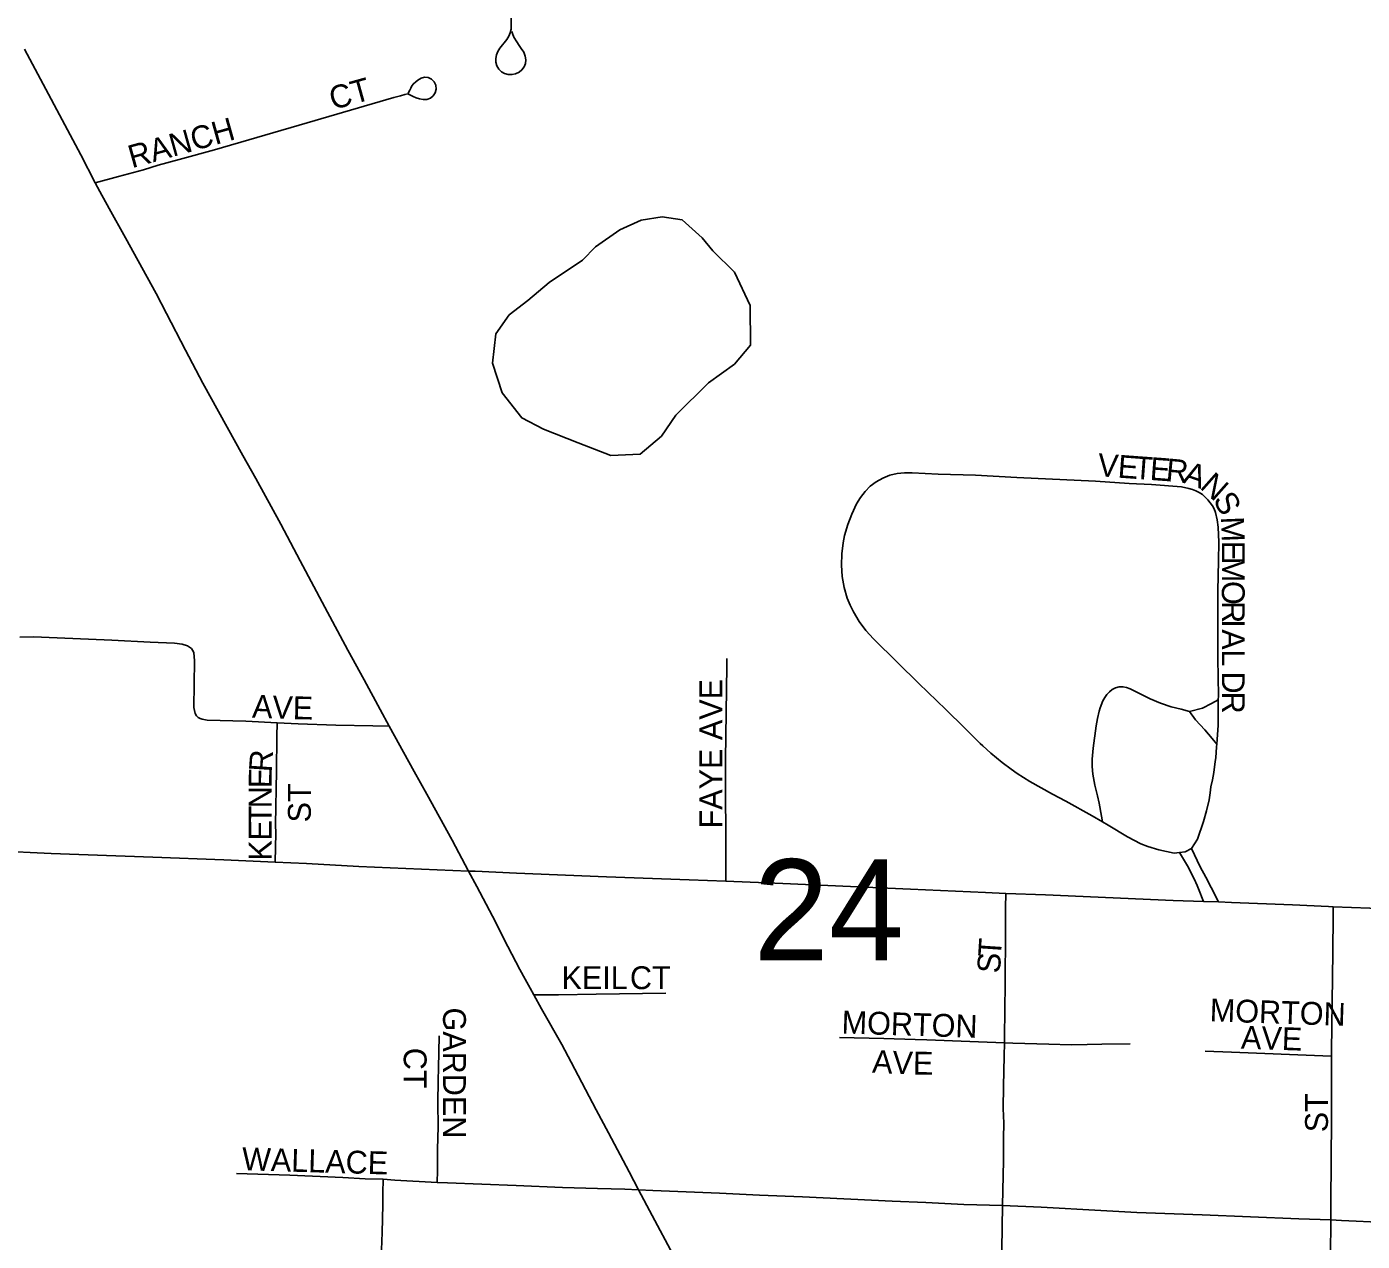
# Model space of a CAD drawing. Extents: x 1443599 to 1910620, y 1028088 to 1361369.
# Drawn here: x 1648191 to 1651111, y 1232158 to 1234815 of the extents above; entities that cross this region are included whole.
import ezdxf

# ---------------------------------------------------------------- set-up
doc = ezdxf.new("R2010")
doc.units = 0
for name, color, linetype in [('GM_X_City_Street', 7, 'Continuous'), ('GM_X_City_Street_Text', 7, 'Continuous'), ('GM_X_Minor_Lake', 7, 'Continuous'), ('GM_X_Section_Text', 7, 'Continuous'), ('GM_X_State_Route', 7, 'Continuous')]:
    doc.layers.add(name, color=color, linetype=linetype)

msp = doc.modelspace()

# ---------------------------------------------------------------- linework, layer by layer
at = {"layer": 'GM_X_City_Street'}
for points in [[(1649251.7, 1234804.5), (1649252.7, 1234799.5), (1649255.6, 1234792.1), (1649262, 1234781.9), (1649267.5, 1234773.5), (1649272.1, 1234767.3), (1649277.6, 1234759.1), (1649280.8, 1234750.3), (1649282.2, 1234742.2), (1649281.4, 1234734.1), (1649278.5, 1234726.6), (1649273.5, 1234720.1), (1649267.2, 1234715), (1649259.7, 1234711.5), (1649251.7, 1234709.8), (1649243.6, 1234709.9), (1649235.7, 1234712), (1649228.7, 1234716.1), (1649223, 1234721.9), (1649218.9, 1234729), (1649216.6, 1234736.8), (1649216.3, 1234744.9), (1649217.8, 1234752.9), (1649220.9, 1234760.5), (1649225.1, 1234767.5), (1649240.3, 1234786.8), (1649244.8, 1234793.7), (1649248, 1234801.1), (1649249.7, 1234809), (1649249.4, 1234915.4)], [(1648340.6, 1234473.4), (1648391.2, 1234487.1), (1648445.9, 1234501.9), (1648478, 1234511.5), (1648524.3, 1234524), (1648601.2, 1234545.5), (1648804, 1234604.3), (1648946.2, 1234646.1), (1648993.5, 1234660), (1649008, 1234663.7), (1649017.7, 1234666.3), (1649024.1, 1234667.5), (1649030.1, 1234665), (1649035.8, 1234661.8), (1649041.9, 1234659), (1649049.3, 1234656.8), (1649057.5, 1234655.5), (1649065.6, 1234655.8), (1649073.2, 1234658.5), (1649079.6, 1234663.5), (1649084, 1234670.4), (1649085.8, 1234678.3), (1649085.1, 1234686.5), (1649081.7, 1234693.9), (1649076, 1234699.8), (1649068.6, 1234703.3), (1649060.6, 1234704), (1649052.8, 1234702), (1649046, 1234697.7), (1649041.5, 1234694.1), (1649036.2, 1234689.8), (1649033, 1234685.4), (1649030.5, 1234680.3), (1649028.2, 1234675.7), (1649024.9, 1234669.1)], [(1650796, 1233342.6), (1650796.1, 1233351.5), (1650795, 1233433.3), (1650795.3, 1233580.9), (1650796.6, 1233646.5), (1650797.3, 1233687.4), (1650795.9, 1233720.2), (1650793.9, 1233736.5), (1650790.1, 1233752.4), (1650787.2, 1233760), (1650783.2, 1233767.2), (1650773.3, 1233780.2), (1650767.6, 1233786.1), (1650761.3, 1233791.3), (1650754.4, 1233795.7), (1650747.1, 1233799.5), (1650739.5, 1233802.7), (1650731.7, 1233805.1), (1650715.7, 1233808.2), (1650650.3, 1233813.8), (1650601.2, 1233815.8), (1650527.6, 1233820.5), (1650355.6, 1233828.7), (1650265.5, 1233833.7), (1650183.7, 1233836.3), (1650126.4, 1233839.2), (1650110, 1233838.9), (1650093.6, 1233837.3), (1650077.7, 1233833.8), (1650062.4, 1233827.7), (1650048.1, 1233819.7), (1650035.1, 1233809.8), (1650023.7, 1233798), (1650013.9, 1233784.9), (1650005.2, 1233771), (1649994.4, 1233748.9), (1649985.7, 1233725.9), (1649978.8, 1233702.3), (1649975.6, 1233686.2), (1649973.1, 1233661.8), (1649972.5, 1233637.2), (1649973.8, 1233612.6), (1649977.9, 1233588.4), (1649984.7, 1233564.8), (1649990.8, 1233549.5), (1649998.1, 1233534.9), (1650010.9, 1233513.9), (1650025.5, 1233494.2), (1650041.8, 1233475.7), (1650094.4, 1233424), (1650141.5, 1233378.5), (1650200.3, 1233321.2), (1650241.1, 1233281.1), (1650258.3, 1233263.9), (1650275.2, 1233247.4), (1650281.1, 1233242.1), (1650298.6, 1233226.2), (1650323.4, 1233205.8), (1650342.8, 1233191), (1650356.1, 1233181.5), (1650383.7, 1233163.9), (1650433.7, 1233136.2), (1650462.5, 1233120.7), (1650519.9, 1233089), (1650542.5, 1233075.9)], [(1648175.5, 1233479.4), (1648205.3, 1233480.3), (1648223.1, 1233479.7), (1648377, 1233473.1), (1648460.3, 1233468.7), (1648513.9, 1233466.4), (1648530.9, 1233464.4), (1648542.4, 1233460.5), (1648550.7, 1233454.6), (1648553.4, 1233451.2), (1648556.1, 1233445.8), (1648557.6, 1233428.2), (1648556.2, 1233326.1), (1648559.1, 1233312.4), (1648562, 1233307.4), (1648565.5, 1233304.1), (1648569.6, 1233301.7), (1648574.6, 1233300), (1648585.5, 1233298.3), (1648669.8, 1233296), (1648738.3, 1233292.6)], [(1649719.4, 1232946), (1649719.3, 1232975.3), (1649718.8, 1233212.3), (1649721.3, 1233416.6), (1649721.8, 1233432.9)], [(1650542.5, 1233075.9), (1650537.3, 1233108.6), (1650535.9, 1233116.6), (1650532.2, 1233132.5), (1650526.3, 1233156.2), (1650521.7, 1233180.2), (1650520.3, 1233196.5), (1650520.3, 1233212.8), (1650522.6, 1233237.2), (1650528.9, 1233285.7), (1650532.2, 1233301.7), (1650535.3, 1233317.5), (1650537.4, 1233325.4), (1650543.8, 1233340.5), (1650547.8, 1233347.6), (1650552.5, 1233354.3), (1650557.9, 1233360.4), (1650564.2, 1233365.5), (1650571.5, 1233369.2), (1650579.4, 1233371.2), (1650587.5, 1233371.3), (1650595.6, 1233369.8), (1650603.3, 1233367), (1650647, 1233344.8), (1650669.5, 1233335.1), (1650692.8, 1233327.5), (1650715, 1233322.2), (1650733.1, 1233317.3)], [(1650733.1, 1233317.3), (1650761.6, 1233324.2), (1650780.9, 1233334.5), (1650796, 1233342.6)], [(1650792.8, 1233246), (1650793.5, 1233255.7), (1650795.6, 1233287.1), (1650796, 1233342.6)], [(1650733.1, 1233317.3), (1650746.2, 1233299), (1650766.3, 1233277.3), (1650782.6, 1233258), (1650792.8, 1233246)], [(1648733.9, 1232987.6), (1648734.5, 1233020.5), (1648735.1, 1233050.2), (1648734.9, 1233070.1), (1648736.8, 1233186.8), (1648737.8, 1233262.7), (1648738.3, 1233292.6)], [(1648738.3, 1233292.6), (1648784.2, 1233290.3), (1648866.6, 1233287.1), (1648947.6, 1233285.8), (1648983.5, 1233285.2)], [(1650737.5, 1233017.8), (1650750.6, 1233037.8), (1650764, 1233076.6), (1650770.4, 1233100.1), (1650775.8, 1233123.7), (1650778.2, 1233138.9), (1650778.8, 1233145.6), (1650780, 1233152.6), (1650783.2, 1233168), (1650786.3, 1233184), (1650789.3, 1233207.8), (1650790.3, 1233215.9), (1650792.3, 1233239.7), (1650792.8, 1233246)], [(1650542.5, 1233075.9), (1650555.3, 1233068.5), (1650597.3, 1233043), (1650626.3, 1233027.8), (1650641.6, 1233022), (1650666.3, 1233014.4), (1650699.4, 1233007.4), (1650711.2, 1233008.7)], [(1647459.7, 1233038.9), (1647604.8, 1233033.7), (1647744.2, 1233027.6), (1648014.9, 1233016.9), (1648121.6, 1233012.4), (1648244.5, 1233006.5), (1648466.1, 1232998.2), (1648621.9, 1232992.4), (1648733.9, 1232987.6)], [(1650711.2, 1233008.7), (1650723.7, 1233010), (1650737.5, 1233017.8)], [(1650763.5, 1232901.7), (1650753, 1232929), (1650750.1, 1232936.4), (1650743.5, 1232951), (1650728.4, 1232979.4), (1650717.6, 1232997.9), (1650711.2, 1233008.7)], [(1650796.2, 1232900.6), (1650780.5, 1232932.1), (1650769, 1232955), (1650756.7, 1232977.5), (1650737.5, 1233017.8)], [(1648733.9, 1232987.6), (1648802.4, 1232984.6), (1648917.2, 1232978.1), (1649156.7, 1232968.2)], [(1649156.7, 1232968.2), (1649171.4, 1232967.6), (1649261.6, 1232963.4), (1649458.4, 1232955.3), (1649639, 1232949.3), (1649719.4, 1232946)], [(1649719.4, 1232946), (1649844, 1232941), (1650122.8, 1232928.5), (1650286.8, 1232920.9), (1650331.2, 1232919.4)], [(1650328.5, 1232592.4), (1650329.6, 1232677.2), (1650329.8, 1232709.3), (1650330.2, 1232749.6), (1650331, 1232807), (1650331.1, 1232887.4), (1650331.2, 1232919.4)], [(1650331.2, 1232919.4), (1650418.1, 1232916.4), (1650697, 1232903.8), (1650763.5, 1232901.7)], [(1650763.5, 1232901.7), (1650796.2, 1232900.6)], [(1650796.2, 1232900.6), (1650824.8, 1232899.7), (1650958.6, 1232894.5), (1651036.8, 1232890.3), (1651047.2, 1232889.7)], [(1651043.8, 1232563.3), (1651043.8, 1232574.8), (1651045.6, 1232735.6), (1651046.2, 1232791.4), (1651047, 1232869.6), (1651047.2, 1232889.7)], [(1651047.2, 1232889.7), (1651127.1, 1232886.8), (1651209.6, 1232883.8), (1651275.4, 1232881.4)], [(1649299.5, 1232697.3), (1649329.7, 1232697.6), (1649353.3, 1232697.8), (1649435.9, 1232699), (1649588, 1232701.3)], [(1649088.2, 1232287.4), (1649088.6, 1232313.2), (1649089.2, 1232359.1), (1649090, 1232409.2), (1649089.7, 1232460.9), (1649090.4, 1232511), (1649090.7, 1232536.9), (1649092.8, 1232607.5)], [(1649968, 1232604.3), (1650064.8, 1232602.2), (1650133, 1232600.1), (1650158.8, 1232599.4), (1650253.1, 1232595.5), (1650328.5, 1232592.4)], [(1650324.4, 1232236.6), (1650326.4, 1232335.3), (1650326.5, 1232384), (1650326.9, 1232416.5), (1650325.8, 1232448.9), (1650326.5, 1232497.8), (1650328.1, 1232563), (1650328.5, 1232592.4)], [(1650328.5, 1232592.4), (1650346.7, 1232591.6), (1650425.5, 1232589.3), (1650474.4, 1232588.4), (1650509.1, 1232589.1), (1650541.4, 1232589.7), (1650603.5, 1232590.4)], [(1650767.4, 1232574.5), (1650825, 1232571.8), (1651024.7, 1232564), (1651043.8, 1232563.3)], [(1651041.8, 1232205.2), (1651042.3, 1232242.4), (1651043.2, 1232427), (1651043.8, 1232563.3)], [(1648649.2, 1232306.6), (1648766.2, 1232302.8), (1648881.7, 1232298), (1648930.8, 1232295.3), (1648969.8, 1232294)], [(1648956.4, 1231934.7), (1648954.8, 1231951.3), (1648955.9, 1231974.7), (1648960.5, 1232024.8), (1648966.9, 1232095), (1648966.9, 1232105.4), (1648966.7, 1232140), (1648967.7, 1232177.5), (1648969.2, 1232238.1), (1648969.5, 1232263.8), (1648969.8, 1232294)], [(1648969.8, 1232294), (1648995.4, 1232292.1), (1649088.2, 1232287.4)], [(1649088.2, 1232287.4), (1649110.9, 1232286.4), (1649261.1, 1232280.4), (1649361.9, 1232275.8), (1649438.7, 1232273.9), (1649498.6, 1232272.4), (1649528.5, 1232271.1)], [(1649528.5, 1232271.1), (1649560, 1232269.6), (1649705.2, 1232263.4), (1649792.6, 1232259.6), (1649886.9, 1232255.5), (1650082.9, 1232246.4), (1650156.7, 1232243), (1650239.4, 1232239.3), (1650324.4, 1232236.6)], [(1650316.3, 1231592.5), (1650315.9, 1231623.2), (1650314.8, 1231704.5), (1650315.4, 1231799.9), (1650317.5, 1231914.5), (1650318.2, 1231963.5), (1650320.2, 1232060.1), (1650322.7, 1232141), (1650324.4, 1232236.6)], [(1650324.4, 1232236.6), (1650408.9, 1232233.1), (1650539, 1232225.6), (1650617.9, 1232221.4), (1650760.6, 1232216.5), (1650972.1, 1232207.8), (1651041.8, 1232205.2)], [(1651032.9, 1231562.2), (1651033.1, 1231588), (1651033.6, 1231630.7), (1651035.3, 1231771.5), (1651039.2, 1231981.8), (1651041, 1232126.4), (1651041.8, 1232205.2)], [(1651041.8, 1232205.2), (1651065.1, 1232204.2), (1651161.1, 1232199.8), (1651225.4, 1232196), (1651323.1, 1232192.3), (1651371.7, 1232189.9), (1651651.6, 1232177.7), (1651728.3, 1232174.3), (1651764.6, 1232173.3), (1651787.3, 1232172.7)]]:
    msp.add_lwpolyline(points, dxfattribs=at)
at = {"layer": 'GM_X_Minor_Lake'}
msp.add_line((1649405.9, 1234303.8), (1649332.9, 1234255.1), dxfattribs=at)
msp.add_lwpolyline([(1649332.9, 1234255.1), (1649286.1, 1234215.8), (1649245.4, 1234184.4), (1649216.6, 1234142.8), (1649209.3, 1234078.8), (1649230.1, 1234014.1), (1649273.2, 1233959.1), (1649320.8, 1233934.2), (1649396.3, 1233904.6), (1649467.9, 1233877.2), (1649532.1, 1233880), (1649578.9, 1233919.3), (1649609.8, 1233964.9), (1649681.3, 1234035.8), (1649738.1, 1234076.9), (1649773, 1234118.3), (1649772.6, 1234204.6), (1649737.9, 1234277.6), (1649690.7, 1234324.6), (1649667.3, 1234353.1), (1649623.9, 1234392.1), (1649580, 1234398.9), (1649533.8, 1234391.8), (1649487.3, 1234370.6), (1649434.5, 1234333.4), (1649405.9, 1234303.8)], dxfattribs=at)
at = {"layer": 'GM_X_State_Route'}
for points in [[(1649528.5, 1232271.1), (1649507.7, 1232310.4), (1649462.5, 1232395.9), (1649436, 1232446.1), (1649381, 1232550.1), (1649360.4, 1232588.5), (1649316.5, 1232667), (1649299.5, 1232697.3), (1649291.1, 1232712.3), (1649280.3, 1232731.6), (1649268.6, 1232752.7), (1649242.3, 1232803.5), (1649209, 1232869.2), (1649174.7, 1232934.5), (1649156.7, 1232968.2), (1649120.6, 1233035.9), (1649065.3, 1233136.2), (1649037.8, 1233185.6), (1649014.7, 1233228.1), (1648995.1, 1233264), (1648983.5, 1233285.2), (1648963.6, 1233321.5), (1648928.2, 1233386.4), (1648893, 1233451.3), (1648842.8, 1233545.4), (1648788.6, 1233646.8), (1648746.4, 1233726.6), (1648691.4, 1233826.9), (1648663.4, 1233876.9), (1648576, 1234034.9), (1648537.6, 1234107.4), (1648496.2, 1234187.7), (1648473.7, 1234231.5), (1648453.9, 1234267.2), (1648434.4, 1234302.5), (1648406.7, 1234352.6), (1648371, 1234417.2), (1648350.6, 1234454.1), (1648340.6, 1234473.4), (1648309.1, 1234534.2), (1648185.7, 1234765.7)], [(1649939.1, 1231605.6), (1649917.7, 1231602.6), (1649887.5, 1231594), (1649866.3, 1231640.8), (1649836.5, 1231700.7), (1649776, 1231817.6), (1649727.5, 1231904.2), (1649705.4, 1231943.8), (1649685.6, 1231977.6), (1649670, 1232005.9), (1649636.3, 1232069.3), (1649621.9, 1232095.4), (1649603.9, 1232128.5), (1649558.2, 1232214.9), (1649528.5, 1232271.1)]]:
    msp.add_lwpolyline(points, dxfattribs=at)

# ---------------------------------------------------------------- texts
at = {"layer": 'GM_X_City_Street_Text'}
for s, rotation, p in [('CT', 15.5291, (1648860.3, 1234632.4)), ('RANCH', 15.6455, (1648420.7, 1234504.9)), ('V', 355.8209, (1650531.1, 1233831.9)), ('E', 355.8171, (1650575, 1233828.7)), ('T', 355.8171, (1650610.1, 1233826.1)), ('E', 355.8171, (1650645.2, 1233823.6)), ('R', 354.7726, (1650680.1, 1233821)), ('A', 341.1711, (1650716.4, 1233818.1)), ('N', 318.4481, (1650753.6, 1233806.5)), ('S', 297.8603, (1650783.6, 1233781)), ('M', 272.2593, (1650801.8, 1233742.7)), ('E', 270, (1650803.8, 1233690.5)), ('M', 270.0001, (1650803.8, 1233655.3)), ('O', 270, (1650803.8, 1233602.5)), ('R', 269.994, (1650803.8, 1233558.5)), ('I', 270, (1650803.8, 1233518.9)), ('A', 269.9928, (1650803.8, 1233496.9)), ('L', 269.9956, (1650803.8, 1233452.9)), ('FAYE AVE', 90, (1649711.4, 1233061.3)), ('D', 269.9928, (1650803.8, 1233404.5)), ('A', 357.6386, (1648682.9, 1233303.9)), ('V', 357.6386, (1648726.8, 1233302.1)), ('E', 358.9146, (1648772, 1233300.3)), ('R', 269.994, (1650803.8, 1233360.5)), ('R', 86.1843, (1648726.3, 1233183.6)), ('E', 89.3443, (1648726, 1233149.2)), ('ST', 90, (1648811.9, 1233074.5)), ('N', 89.9563, (1648725.9, 1233105.3)), ('T', 89.9727, (1648725.9, 1233070.1)), ('E', 89.9689, (1648725.9, 1233034.9)), ('K', 89.9563, (1648725.9, 1232990.9)), ('T', 86.2277, (1650320.6, 1232778.8)), ('S', 86.7202, (1650318.6, 1232743.8)), ('KEIL', 0, (1649360, 1232709.9)), ('CT', 0, (1649509.6, 1232709.9)), ('MORTON', 358.0571, (1650776.7, 1232639.5)), ('GARDEN', 270, (1649101, 1232669.7)), ('MORTON', 358.0911, (1649971.8, 1232613.1)), ('AVE', 358.0186, (1650845.1, 1232580)), ('CT', 270, (1649015, 1232581.7)), ('A', 357.3111, (1650038.4, 1232527.2)), ('V', 357.6959, (1650082.7, 1232525.1)), ('E', 359.0528, (1650128, 1232523.3)), ('ST', 90, (1651035.8, 1232396.9)), ('WALLACE', 358.3153, (1648660.8, 1232313.9))]:
    msp.add_text(s, height=50, rotation=rotation, dxfattribs=at).set_placement(p)
at = {"layer": 'GM_X_Section_Text'}
msp.add_text('24', height=221, rotation=0, dxfattribs=at).set_placement((1649780.2, 1232772.9))

doc.saveas('drawing.dxf')
